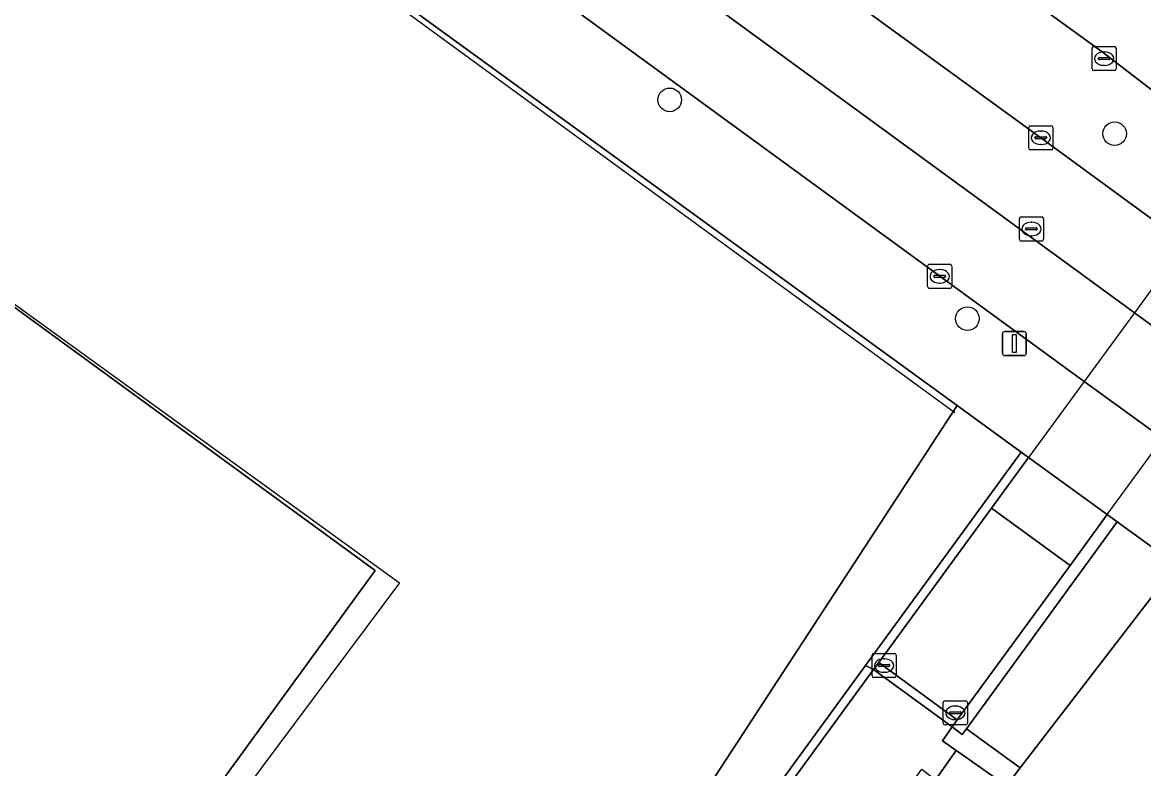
# Model space of a CAD drawing. Extents: x 159039 to 160102, y 381214 to 382524.
# Drawn here: x 159797.55 to 159844.02, y 382320.06 to 382350.97 of the extents above; entities that cross this region are included whole.
import ezdxf

# ---------------------------------------------------------------- set-up
doc = ezdxf.new("R2010")
doc.units = 0
for name, color, linetype in [('IMGEO_Berm_groen', 7, 'Continuous'), ('IMGEO_Boom', 7, 'Continuous'), ('IMGEO_Erf', 7, 'Continuous'), ('IMGEO_Groenvoorziening', 7, 'Continuous'), ('IMGEO_Hek', 7, 'Continuous'), ('IMGEO_Kolk', 7, 'Continuous'), ('IMGEO_Lichtmast', 7, 'Continuous'), ('IMGEO_Muur', 7, 'Continuous'), ('IMGEO_Pand', 7, 'Continuous'), ('IMGEO_Pand_vergunning_verleend', 7, 'Continuous'), ('IMGEO_Rijbaan_lokaal_gesloten', 7, 'Continuous'), ('IMGEO_Rijbaan_lokaal_open', 7, 'Continuous'), ('IMGEO_Rijbaan_regionaal_gesloten', 7, 'Continuous'), ('IMGEO_Rioolput', 7, 'Continuous'), ('IMGEO_Tunneldeel', 7, 'Continuous'), ('IMGEO_Voetpad_op_trap', 7, 'Continuous'), ('IMGEO_Voetpad_open', 7, 'Continuous')]:
    doc.layers.add(name, color=color, linetype=linetype)

msp = doc.modelspace()

# ---------------------------------------------------------------- linework, layer by layer
at = {"layer": 'IMGEO_Berm_groen'}
for points in [[(159951.408, 382270.111), (159950.255, 382270.973), (159942.86, 382276.362), (159898.832, 382308.266), (159879.476, 382322.389), (159862.74, 382334.601), (159851.859, 382342.552), (159851.467, 382342.838), (159848.225, 382345.207), (159847.909, 382345.438), (159842.302, 382349.754), (159825.931, 382361.611), (159744.721, 382421.135)], [(159814.386, 382364.635), (159823.95, 382357.69), (159839.763, 382346.189), (159845.434, 382342.048), (159845.746, 382341.819), (159848.991, 382339.449), (159849.389, 382339.159), (159855.959, 382334.361), (159873.422, 382321.67), (159887.61, 382311.346), (159900.987, 382301.618), (159914.337, 382291.879), (159928.499, 382281.523), (159941.854, 382271.835), (159958.631, 382259.627), (159959.363, 382259.335), (159961.321, 382259.474), (159962.021, 382259.918), (159962.132, 382260.303), (159962.029, 382260.631), (159959.726, 382262.945), (159955.115, 382267.122)]]:
    msp.add_lwpolyline(points, dxfattribs=at)
at = {"layer": 'IMGEO_Boom'}
for centre in [(159824.382, 382347.761), (159842.823, 382346.36), (159836.721, 382338.698)]:
    msp.add_circle(centre, 0.489, dxfattribs=at)
at = {"layer": 'IMGEO_Erf'}
for points in [[(159813.753, 382300.574), (159836.299, 382335.103), (159747.073, 382399.873), (159699.247, 382334.119), (159704.565, 382330.203), (159706.627, 382328.685), (159722.88, 382316.716), (159724.903, 382315.226), (159743.675, 382301.403), (159744.886, 382300.517), (159752.002, 382295.309), (159764.135, 382286.429)], [(159767.198, 382284.687), (159773.635, 382279.905), (159775.313, 382282.174), (159777.012, 382280.923), (159775.329, 382278.646), (159793.592, 382265.079), (159795.91, 382264.63), (159799.045, 382276.326), (159800.232, 382278.154), (159808.174, 382290.379), (159832.833, 382324.171), (159832.501, 382324.337), (159812.205, 382296.5)]]:
    msp.add_lwpolyline(points, dxfattribs=at)
msp.add_lwpolyline([(159785.205, 382291.264), (159756.441, 382312.198), (159757.143, 382313.162), (159735.653, 382328.808), (159734.933, 382327.823), (159712.1, 382344.486), (159720.334, 382355.812), (159721.082, 382355.277), (159732.445, 382370.894), (159731.709, 382371.439), (159739.063, 382381.527), (159774.11, 382356.003), (159773.397, 382355.011), (159782.725, 382348.221), (159783.444, 382349.209), (159812.17, 382328.274)], close=True, dxfattribs=at)
at = {"layer": 'IMGEO_Groenvoorziening'}
for points in [[(159812.205, 382296.5), (159832.501, 382324.337), (159838.954, 382333.174), (159836.299, 382335.103), (159813.753, 382300.574)], [(159849.969, 382325.173), (159845.391, 382328.496), (159838.908, 382320.092), (159838.34, 382319.355), (159844.882, 382314.749), (159850.377, 382322.305)]]:
    msp.add_lwpolyline(points, dxfattribs=at)
msp.add_lwpolyline([(159845.391, 382328.496), (159842.927, 382330.285), (159836.685, 382321.711), (159838.908, 382320.092)], close=True, dxfattribs=at)
at = {"layer": 'IMGEO_Hek'}
msp.add_lwpolyline([(159836.205, 382334.797), (159747.432, 382399.561), (159699.527, 382334.134), (159745.322, 382300.284)], dxfattribs=at)
at = {"layer": 'IMGEO_Kolk'}
for p, q in [((159841.885, 382349.045), (159841.885, 382349.897)), ((159841.96, 382349.971), (159842.812, 382349.971)), ((159842.886, 382349.897), (159842.886, 382349.045)), ((159842.144, 382349.465), (159842.144, 382349.477)), ((159842.582, 382349.428), (159842.184, 382349.428)), ((159842.187, 382349.514), (159842.585, 382349.514)), ((159842.373, 382349.751), (159842.398, 382349.751)), ((159842.628, 382349.477), (159842.628, 382349.465)), ((159842.812, 382348.971), (159841.96, 382348.971)), ((159842.396, 382349.191), (159842.371, 382349.191)), ((159839.338, 382346.69), (159840.19, 382346.69)), ((159839.263, 382345.764), (159839.263, 382346.616)), ((159839.522, 382346.184), (159839.522, 382346.196)), ((159839.565, 382346.233), (159839.963, 382346.233)), ((159839.751, 382346.47), (159839.776, 382346.47)), ((159840.006, 382346.196), (159840.006, 382346.184)), ((159840.264, 382346.616), (159840.264, 382345.764)), ((159839.96, 382346.147), (159839.562, 382346.147)), ((159839.774, 382345.91), (159839.749, 382345.91)), ((159840.19, 382345.69), (159839.338, 382345.69)), ((159835.071, 382340.025), (159835.071, 382340.877)), ((159835.146, 382340.951), (159835.998, 382340.951)), ((159835.559, 382340.731), (159835.584, 382340.731)), ((159836.072, 382340.877), (159836.072, 382340.025)), ((159835.33, 382340.445), (159835.33, 382340.457)), ((159835.768, 382340.408), (159835.37, 382340.408)), ((159835.373, 382340.494), (159835.771, 382340.494)), ((159835.582, 382340.171), (159835.557, 382340.171)), ((159835.814, 382340.457), (159835.814, 382340.445)), ((159835.998, 382339.951), (159835.146, 382339.951)), ((159832.844, 382324.832), (159833.696, 382324.832)), ((159832.769, 382323.906), (159832.769, 382324.758)), ((159833.028, 382324.326), (159833.028, 382324.338)), ((159833.071, 382324.375), (159833.469, 382324.375)), ((159833.257, 382324.612), (159833.282, 382324.612)), ((159833.512, 382324.338), (159833.512, 382324.326)), ((159833.77, 382324.758), (159833.77, 382323.906)), ((159833.466, 382324.289), (159833.068, 382324.289)), ((159833.28, 382324.052), (159833.255, 382324.052)), ((159833.696, 382323.832), (159832.844, 382323.832)), ((159835.72, 382321.946), (159835.72, 382322.798)), ((159835.795, 382322.872), (159836.647, 382322.872)), ((159836.208, 382322.652), (159836.233, 382322.652)), ((159836.721, 382322.798), (159836.721, 382321.946)), ((159835.979, 382322.366), (159835.979, 382322.378)), ((159836.417, 382322.329), (159836.019, 382322.329)), ((159836.022, 382322.415), (159836.42, 382322.415)), ((159836.231, 382322.092), (159836.206, 382322.092)), ((159836.463, 382322.378), (159836.463, 382322.366)), ((159836.647, 382321.872), (159835.795, 382321.872))]:
    msp.add_line(p, q, dxfattribs=at)
for points in [[(159841.885, 382349.045), (159841.885, 382349.897)], [(159841.96, 382349.971), (159842.812, 382349.971)], [(159842.886, 382349.897), (159842.886, 382349.045)], [(159842.812, 382348.971), (159841.96, 382348.971)], [(159839.338, 382346.69), (159840.19, 382346.69)], [(159839.263, 382345.764), (159839.263, 382346.616)], [(159840.264, 382346.616), (159840.264, 382345.764)], [(159840.19, 382345.69), (159839.338, 382345.69)], [(159835.071, 382340.025), (159835.071, 382340.877)], [(159835.146, 382340.951), (159835.998, 382340.951)], [(159836.072, 382340.877), (159836.072, 382340.025)], [(159835.998, 382339.951), (159835.146, 382339.951)], [(159832.844, 382324.832), (159833.696, 382324.832)], [(159832.769, 382323.906), (159832.769, 382324.758)], [(159833.77, 382324.758), (159833.77, 382323.906)], [(159833.696, 382323.832), (159832.844, 382323.832)], [(159835.72, 382321.946), (159835.72, 382322.798)], [(159835.795, 382322.872), (159836.647, 382322.872)], [(159836.721, 382322.798), (159836.721, 382321.946)], [(159836.647, 382321.872), (159835.795, 382321.872)]]:
    msp.add_lwpolyline(points, dxfattribs=at)
for centre, radius, start, end in [((159841.962, 382349.895), 0.0765, 91.552, 178.448), ((159841.962, 382349.895), 0.0765, 91.552, 178.448), ((159842.81, 382349.895), 0.0765, 1.552, 88.448), ((159842.81, 382349.895), 0.0765, 1.552, 88.448), ((159842.184, 382349.474), 0.0403, 85.8775, 175.7526), ((159842.181, 382349.464), 0.0366, 178.938, 274.7102), ((159842.585, 382349.471), 0.043, 264.8664, 352.4533), ((159842.589, 382349.476), 0.0386, 1.7309, 96.639), ((159841.962, 382349.047), 0.0765, 181.552, 268.448), ((159841.962, 382349.047), 0.0765, 181.552, 268.448), ((159842.81, 382349.047), 0.0765, 271.552, 358.448), ((159842.81, 382349.047), 0.0765, 271.552, 358.448), ((159839.34, 382346.614), 0.0765, 91.552, 178.448), ((159839.34, 382346.614), 0.0765, 91.552, 178.448), ((159840.188, 382346.614), 0.0765, 1.552, 88.448), ((159840.188, 382346.614), 0.0765, 1.552, 88.448), ((159839.562, 382346.193), 0.0403, 85.8775, 175.7526), ((159839.559, 382346.183), 0.0366, 178.938, 274.7102), ((159839.963, 382346.19), 0.043, 264.8664, 352.4533), ((159839.967, 382346.195), 0.0386, 1.7309, 96.639), ((159839.34, 382345.766), 0.0765, 181.552, 268.448), ((159839.34, 382345.766), 0.0765, 181.552, 268.448), ((159840.188, 382345.766), 0.0765, 271.552, 358.448), ((159840.188, 382345.766), 0.0765, 271.552, 358.448), ((159835.148, 382340.875), 0.0765, 91.552, 178.448), ((159835.148, 382340.875), 0.0765, 91.552, 178.448), ((159835.996, 382340.875), 0.0765, 1.552, 88.448), ((159835.996, 382340.875), 0.0765, 1.552, 88.448), ((159835.37, 382340.454), 0.0403, 85.8775, 175.7526), ((159835.367, 382340.444), 0.0366, 178.938, 274.7102), ((159835.771, 382340.451), 0.043, 264.8664, 352.4533), ((159835.775, 382340.456), 0.0386, 1.7309, 96.639), ((159835.148, 382340.027), 0.0765, 181.552, 268.448), ((159835.148, 382340.027), 0.0765, 181.552, 268.448), ((159835.996, 382340.027), 0.0765, 271.552, 358.448), ((159835.996, 382340.027), 0.0765, 271.552, 358.448), ((159832.846, 382324.756), 0.0765, 91.552, 178.448), ((159832.846, 382324.756), 0.0765, 91.552, 178.448), ((159833.694, 382324.756), 0.0765, 1.552, 88.448), ((159833.694, 382324.756), 0.0765, 1.552, 88.448), ((159833.068, 382324.335), 0.0403, 85.8775, 175.7526), ((159833.065, 382324.325), 0.0366, 178.938, 274.7102), ((159833.469, 382324.332), 0.043, 264.8664, 352.4533), ((159833.473, 382324.337), 0.0386, 1.7309, 96.639), ((159832.846, 382323.908), 0.0765, 181.552, 268.448), ((159832.846, 382323.908), 0.0765, 181.552, 268.448), ((159833.694, 382323.908), 0.0765, 271.552, 358.448), ((159833.694, 382323.908), 0.0765, 271.552, 358.448), ((159835.797, 382322.796), 0.0765, 91.552, 178.448), ((159835.797, 382322.796), 0.0765, 91.552, 178.448), ((159836.645, 382322.796), 0.0765, 1.552, 88.448), ((159836.645, 382322.796), 0.0765, 1.552, 88.448), ((159836.019, 382322.375), 0.0403, 85.8775, 175.7526), ((159836.016, 382322.365), 0.0366, 178.938, 274.7102), ((159836.42, 382322.372), 0.043, 264.8664, 352.4533), ((159836.424, 382322.377), 0.0386, 1.7309, 96.639), ((159835.797, 382321.948), 0.0765, 181.552, 268.448), ((159835.797, 382321.948), 0.0765, 181.552, 268.448), ((159836.645, 382321.948), 0.0765, 271.552, 358.448), ((159836.645, 382321.948), 0.0765, 271.552, 358.448)]:
    msp.add_arc(centre, radius, start, end, dxfattribs=at)
for centre, major_axis, ratio, start_param, end_param in [((159842.372, 382349.471), (-0.387, 0.002), 0.722429, 4.712389, 7.853982), ((159842.397, 382349.471), (-0.39, 0.002), 0.717154, 1.570796, 4.712389), ((159839.75, 382346.19), (-0.387, 0.002), 0.722429, 4.712389, 7.853982), ((159839.775, 382346.19), (-0.39, 0.002), 0.717154, 1.570796, 4.712389), ((159835.558, 382340.451), (-0.387, 0.002), 0.722429, 4.712389, 7.853982), ((159835.583, 382340.451), (-0.39, 0.002), 0.717154, 1.570796, 4.712389), ((159833.256, 382324.332), (-0.387, 0.002), 0.722429, 4.712389, 7.853982), ((159833.281, 382324.332), (-0.39, 0.002), 0.717154, 1.570796, 4.712389), ((159836.207, 382322.372), (-0.387, 0.002), 0.722429, 4.712389, 7.853982), ((159836.232, 382322.372), (-0.39, 0.002), 0.717154, 1.570796, 4.712389)]:
    msp.add_ellipse(centre, major_axis=major_axis, ratio=ratio, start_param=start_param, end_param=end_param, dxfattribs=at)
at = {"layer": 'IMGEO_Lichtmast'}
for p, q in [((159838.172, 382337.266), (159838.172, 382338.066)), ((159838.172, 382338.066), (159838.172, 382337.266)), ((159838.272, 382338.166), (159839.062, 382338.166)), ((159839.062, 382338.166), (159838.272, 382338.166)), ((159839.162, 382338.066), (159839.162, 382337.266)), ((159839.162, 382337.266), (159839.162, 382338.066)), ((159839.062, 382337.166), (159838.272, 382337.166)), ((159838.272, 382337.166), (159839.062, 382337.166))]:
    msp.add_line(p, q, dxfattribs=at)
msp.add_lwpolyline([(159838.592, 382338.041), (159838.742, 382338.041), (159838.742, 382337.291), (159838.592, 382337.291), (159838.592, 382338.041)], dxfattribs=at)
for centre, start, end in [((159838.272, 382338.066), 90, 180), ((159838.272, 382338.066), 90, 180), ((159839.062, 382338.066), 0, 90), ((159839.062, 382338.066), 360, 90), ((159838.272, 382337.266), 180, 270), ((159838.272, 382337.266), 180, 270), ((159839.062, 382337.266), 270, 0), ((159839.062, 382337.266), 270, 0)]:
    msp.add_arc(centre, 0.1, start, end, dxfattribs=at)
at = {"layer": 'IMGEO_Muur'}
for points in [[(159832.501, 382324.337), (159832.833, 382324.171), (159833.046, 382324.462), (159837.722, 382330.854), (159839.256, 382332.95), (159838.954, 382333.174)], [(159842.927, 382330.285), (159842.516, 382330.586), (159840.974, 382328.475), (159836.302, 382322.08), (159836.089, 382321.789), (159836.51, 382321.471), (159836.685, 382321.711)], [(159836.089, 382321.789), (159836.302, 382322.08), (159833.046, 382324.462), (159832.833, 382324.171)]]:
    msp.add_lwpolyline(points, close=True, dxfattribs=at)
at = {"layer": 'IMGEO_Pand'}
msp.add_lwpolyline([(159783.444, 382349.209), (159782.725, 382348.221), (159773.397, 382355.011), (159774.11, 382356.003), (159739.063, 382381.527), (159731.709, 382371.439), (159732.445, 382370.894), (159721.082, 382355.277), (159720.334, 382355.812), (159712.1, 382344.486), (159734.933, 382327.823), (159735.653, 382328.808), (159757.143, 382313.162), (159756.441, 382312.198), (159785.205, 382291.264), (159812.17, 382328.274)], close=True, dxfattribs=at)
at = {"layer": 'IMGEO_Pand_vergunning_verleend'}
msp.add_lwpolyline([(159712.544, 382343.938), (159740.029, 382380.688), (159813.188, 382327.763), (159785.847, 382291.169)], close=True, dxfattribs=at)
at = {"layer": 'IMGEO_Rijbaan_lokaal_gesloten'}
msp.add_lwpolyline([(159806.91, 382365.755), (159804.851, 382362.916), (159804.985, 382362.819), (159808.348, 382360.301), (159819.78, 382351.985), (159835.573, 382340.452), (159841.253, 382336.323), (159841.561, 382336.099), (159844.815, 382333.733), (159845.222, 382333.438), (159850.584, 382329.54), (159852.866, 382327.88), (159853.442, 382327.439), (159857.331, 382324.565), (159860.098, 382326.954), (159856.029, 382329.916), (159847.293, 382336.281), (159846.891, 382336.574), (159843.641, 382338.942), (159843.331, 382339.168)], close=True, dxfattribs=at)
at = {"layer": 'IMGEO_Rijbaan_lokaal_open'}
for points in [[(159806.91, 382365.755), (159843.331, 382339.168), (159843.641, 382338.942), (159846.891, 382336.574), (159847.293, 382336.281), (159856.029, 382329.916)], [(159887.61, 382311.346), (159873.422, 382321.67), (159855.959, 382334.361), (159849.389, 382339.159), (159848.991, 382339.449), (159845.746, 382341.819), (159845.434, 382342.048), (159839.763, 382346.189), (159823.95, 382357.69), (159814.386, 382364.635)]]:
    msp.add_lwpolyline(points, dxfattribs=at)
at = {"layer": 'IMGEO_Rijbaan_regionaal_gesloten'}
msp.add_lwpolyline([(159744.721, 382421.135), (159825.931, 382361.611), (159842.302, 382349.754), (159847.909, 382345.438), (159848.225, 382345.207), (159851.467, 382342.838), (159851.859, 382342.552), (159862.74, 382334.601), (159879.476, 382322.389), (159898.832, 382308.266), (159942.86, 382276.362), (159950.255, 382270.973), (159951.408, 382270.111), (159951.455, 382270.099), (159985.831, 382245.041), (160011.012, 382226.564), (160019.615, 382220.31)], dxfattribs=at)
at = {"layer": 'IMGEO_Rioolput'}
for p, q in [((159838.948, 382342.915), (159839.8, 382342.915)), ((159838.873, 382341.989), (159838.873, 382342.841)), ((159839.175, 382342.458), (159839.573, 382342.458)), ((159839.361, 382342.695), (159839.386, 382342.695)), ((159839.874, 382342.841), (159839.874, 382341.989)), ((159839.132, 382342.409), (159839.132, 382342.421)), ((159839.57, 382342.372), (159839.172, 382342.372)), ((159839.384, 382342.135), (159839.359, 382342.135)), ((159839.616, 382342.421), (159839.616, 382342.409)), ((159839.8, 382341.915), (159838.948, 382341.915))]:
    msp.add_line(p, q, dxfattribs=at)
for points in [[(159838.948, 382342.915), (159839.8, 382342.915)], [(159838.873, 382341.989), (159838.873, 382342.841)], [(159839.874, 382342.841), (159839.874, 382341.989)], [(159839.8, 382341.915), (159838.948, 382341.915)]]:
    msp.add_lwpolyline(points, dxfattribs=at)
for centre, radius, start, end in [((159838.95, 382342.839), 0.0765, 91.552, 178.448), ((159838.95, 382342.839), 0.0765, 91.552, 178.448), ((159839.798, 382342.839), 0.0765, 1.552, 88.448), ((159839.798, 382342.839), 0.0765, 1.552, 88.448), ((159839.172, 382342.418), 0.0403, 85.8775, 175.7526), ((159839.577, 382342.42), 0.0386, 1.7309, 96.639), ((159838.95, 382341.991), 0.0765, 181.552, 268.448), ((159838.95, 382341.991), 0.0765, 181.552, 268.448), ((159839.169, 382342.408), 0.0366, 178.938, 274.7102), ((159839.573, 382342.415), 0.043, 264.8664, 352.4533), ((159839.798, 382341.991), 0.0765, 271.552, 358.448), ((159839.798, 382341.991), 0.0765, 271.552, 358.448)]:
    msp.add_arc(centre, radius, start, end, dxfattribs=at)
for centre, major_axis, ratio, start_param, end_param in [((159839.36, 382342.415), (-0.387, 0.002), 0.722429, 4.712389, 7.853982), ((159839.385, 382342.415), (-0.39, 0.002), 0.717154, 1.570796, 4.712389)]:
    msp.add_ellipse(centre, major_axis=major_axis, ratio=ratio, start_param=start_param, end_param=end_param, dxfattribs=at)
at = {"layer": 'IMGEO_Tunneldeel'}
msp.add_lwpolyline([(159855.293, 382348.074), (159852.064, 382350.453), (159850.584, 382348.43), (159848.225, 382345.207), (159846.041, 382342.223), (159845.746, 382341.819), (159843.641, 382338.942), (159841.561, 382336.099), (159839.256, 382332.95), (159842.516, 382330.586), (159844.815, 382333.733), (159846.891, 382336.574), (159848.991, 382339.449), (159849.286, 382339.853), (159851.467, 382342.838), (159853.812, 382346.048)], close=True, dxfattribs=at)
at = {"layer": 'IMGEO_Voetpad_op_trap'}
for points in [[(159840.974, 382328.475), (159837.722, 382330.854), (159833.046, 382324.462), (159836.302, 382322.08)], [(159836.514, 382320.634), (159836.257, 382320.815), (159835.402, 382319.6), (159835.661, 382319.4), (159837.412, 382318.091), (159838.34, 382319.355)]]:
    msp.add_lwpolyline(points, close=True, dxfattribs=at)
at = {"layer": 'IMGEO_Voetpad_open'}
for points in [[(159845.222, 382333.438), (159844.815, 382333.733), (159841.561, 382336.099), (159841.253, 382336.323), (159835.573, 382340.452), (159819.78, 382351.985), (159808.348, 382360.301), (159807.744, 382359.479), (159804.337, 382361.98), (159804.985, 382362.819), (159804.851, 382362.916), (159731.37, 382416.435)], [(159727.864, 382416.261), (159726.57, 382414.81), (159747.073, 382399.873), (159836.299, 382335.103), (159838.954, 382333.174), (159839.256, 382332.95), (159842.516, 382330.586), (159842.927, 382330.285), (159845.391, 382328.496), (159849.969, 382325.173), (159850.501, 382324.848), (159853.785, 382321.763)]]:
    msp.add_lwpolyline(points, dxfattribs=at)
for points in [[(159855.293, 382348.074), (159852.064, 382350.453), (159850.584, 382348.43), (159848.225, 382345.207), (159846.041, 382342.223), (159845.746, 382341.819), (159843.641, 382338.942), (159841.561, 382336.099), (159839.256, 382332.95), (159842.516, 382330.586), (159844.815, 382333.733), (159846.891, 382336.574), (159848.991, 382339.449), (159849.286, 382339.853), (159851.467, 382342.838), (159853.812, 382346.048)], [(159840.974, 382328.475), (159842.516, 382330.586), (159839.256, 382332.95), (159837.722, 382330.854)], [(159834.25, 382319.232), (159834.836, 382320.036), (159835.402, 382319.6), (159836.257, 382320.815), (159835.693, 382321.212), (159836.089, 382321.789), (159832.833, 382324.171), (159808.174, 382290.379), (159811.871, 382287.664), (159820.551, 382281.289), (159820.746, 382281.557), (159822.899, 382284.518), (159819.059, 382287.303), (159814.766, 382290.416), (159813.772, 382291.136)], [(159836.685, 382321.711), (159836.51, 382321.471), (159836.089, 382321.789), (159835.693, 382321.212), (159836.257, 382320.815), (159836.514, 382320.634), (159838.34, 382319.355), (159838.908, 382320.092)]]:
    msp.add_lwpolyline(points, close=True, dxfattribs=at)

doc.saveas('drawing.dxf')
